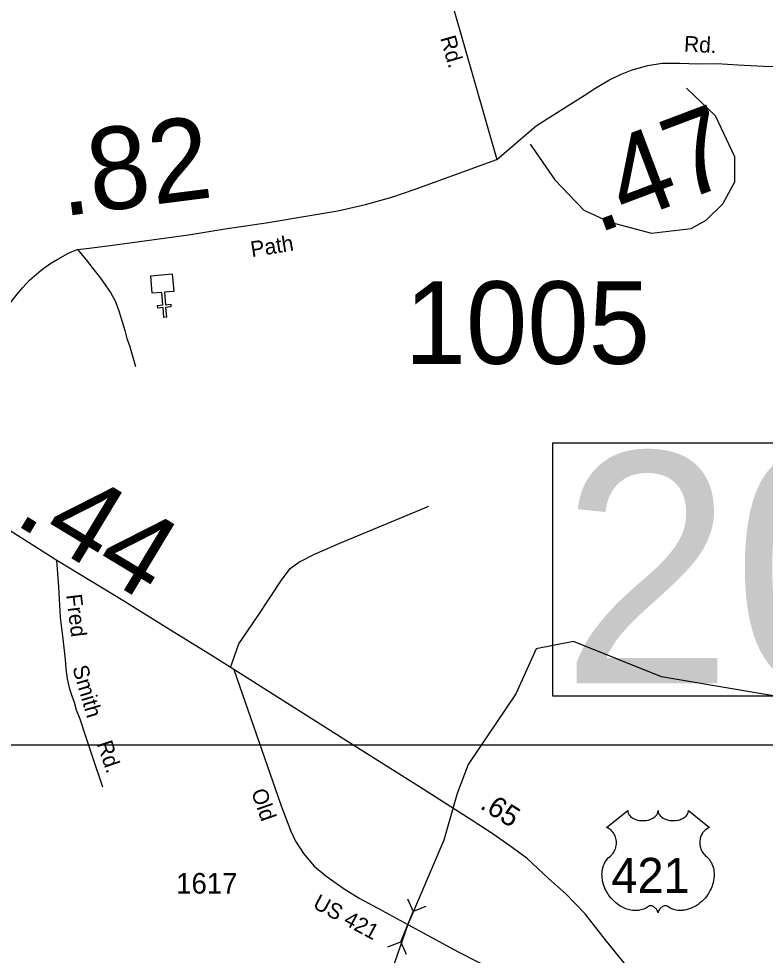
# Model space of a CAD drawing. Extents: x 2093524 to 2270757, y 289120 to 570408.
# Drawn here: x 2127930 to 2132455, y 548423 to 554097 of the extents above; entities that cross this region are included whole.
import ezdxf

# ---------------------------------------------------------------- set-up
doc = ezdxf.new("R2010")
doc.units = 0
for name, color, linetype in [('Exist Cultural Church CELL', 7, 'Continuous'), ('Exist Hydrographic Creek Single Shore', 7, 'Continuous'), ('Exist Hydrographic Misc Water Feature', 7, 'Continuous'), ('Exist Road Non-System Type 51', 7, 'Continuous'), ('Exist Road Non-System Type 51 Label', 7, 'Continuous'), ('Exist Road Primary US Attributed', 7, 'Continuous'), ('Exist Road Primary US Mileage Hundredths English Label', 7, 'Continuous'), ('Exist Road Primary US Shield CELL', 7, 'Continuous'), ('Exist Road Primary US Shield Number Label', 7, 'Continuous'), ('Exist Road Secondary Mileage Hundredths English Label', 7, 'Continuous'), ('Exist Road Secondary Structure Pipe CELL', 7, 'Continuous'), ('Exist Road Secondary Structure Standard Bridge Number Label', 7, 'Continuous'), ('Exist Road Secondary Type 51 Attributed', 7, 'Continuous'), ('Exist Road Secondary Type 51 Label', 7, 'Continuous'), ('Exist Road Secondary Type 51 Number Label', 7, 'Continuous'), ('Map Preparation Inset Cut Line', 7, 'Continuous')]:
    doc.layers.add(name, color=color, linetype=linetype)

msp = doc.modelspace()

# ---------------------------------------------------------------- linework, layer by layer
at = {"layer": 'Exist Cultural Church CELL'}
msp.add_lwpolyline([(2128869.1, 552445.1), (2128812.4, 552440.2), (2128818.8, 552364.4), (2128850.7, 552367), (2128852, 552351.1), (2128820.1, 552348.4), (2128825.1, 552288.5), (2128809.2, 552287.2), (2128804.1, 552347.1), (2128772.2, 552344.4), (2128770.9, 552360.4), (2128802.8, 552363), (2128796.4, 552438.9), (2128739, 552434.2), (2128730.1, 552540.3), (2128860.2, 552551.2)], close=True, dxfattribs=at)
at = {"layer": 'Exist Hydrographic Creek Single Shore'}
for points in [[(2132551.1, 549987.3), (2131826, 550110.2), (2131292.1, 550324.3), (2131066.9, 550279.6), (2130943.1, 550006.5), (2130654, 549579.4), (2130587.9, 549403.6), (2130505.9, 549119.8), (2130288.8, 548608.5)], [(2130288.8, 548608.5), (2130193, 548335.5), (2130084.9, 548177), (2129952.9, 548051.7), (2129369.9, 547807.6), (2129178.8, 547673.6), (2128913.9, 547305), (2128822.8, 547247.8), (2128248.9, 547111.7), (2127441.8, 546799.9), (2127034.8, 546562.1), (2126876.9, 546414.4), (2126744.8, 546246.4)]]:
    msp.add_lwpolyline(points, dxfattribs=at)
at = {"layer": 'Exist Hydrographic Misc Water Feature'}
msp.add_lwpolyline([(2131029, 553337.8), (2131180.1, 553121.5), (2131355, 552937.5), (2131513.9, 552865.4), (2131764.1, 552798.1), (2132006.1, 552826), (2132097.1, 552876.7), (2132197, 552976.3), (2132271, 553109.3), (2132270, 553260.3), (2132153.1, 553508.6), (2131977, 553676.2)], dxfattribs=at)
at = {"layer": 'Exist Road Non-System Type 51'}
for points in [[(2128286.7, 552698.6), (2128337.4, 552635.5), (2128378.4, 552584.7), (2128425.2, 552525.8), (2128458.2, 552479.1), (2128485.4, 552438.6), (2128514.4, 552388), (2128537.1, 552327.5), (2128557.7, 552255.1), (2128572.7, 552208.8), (2128585.8, 552160.6), (2128600.9, 552116.3), (2128638.3, 551989.5)], [(2129214.2, 550165.7), (2129263.2, 550309.8), (2129381.5, 550480.8), (2129521.8, 550695.7), (2129574.3, 550765.8), (2129626.9, 550805.3), (2129723.3, 550853.5), (2129876.7, 550919.3), (2130415.7, 551142.9)], [(2128438.8, 549441.9), (2128378.5, 549621.1), (2128331.3, 549760), (2128301.2, 549852.6), (2128280.3, 549907), (2128267.2, 549953.3), (2128254, 549993.5), (2128238.9, 550035.8), (2128226.1, 550098.1), (2128217.3, 550158.3), (2128212.5, 550214.3), (2128199, 550340.6), (2128183.6, 550468.9), (2128173.4, 550655.1), (2128160.6, 550815.3)]]:
    msp.add_lwpolyline(points, dxfattribs=at)
at = {"layer": 'Exist Road Primary US Attributed'}
for points in [[(2129233.2, 550153.8), (2129085, 550246.7), (2128840.1, 550397.7), (2128571.6, 550567.1), (2128160.6, 550815.3), (2127242.4, 551395.8)], [(2131824.8, 547973.7), (2131790.4, 548050.4), (2131740.4, 548149.4), (2131676.7, 548264.6), (2131597, 548378.2), (2131483.9, 548518.5), (2131363, 548672.9), (2131245.5, 548795.3), (2131141.4, 548887.4), (2131011.9, 549010), (2130907.4, 549086.1), (2130804.8, 549156.1), (2130672.6, 549242.8), (2130358.7, 549443.1), (2129999.3, 549670.3), (2129233.2, 550153.8)]]:
    msp.add_lwpolyline(points, dxfattribs=at)
at = {"layer": 'Exist Road Primary US Shield CELL'}
msp.add_lwpolyline([(2131620.9, 549299.6), (2131621.2, 549294.3), (2131622.5, 549287.9), (2131623.5, 549284.7), (2131626.5, 549278.4), (2131631.3, 549271.1), (2131638.1, 549263.9), (2131645.8, 549257.6), (2131651, 549254.2), (2131659.7, 549249.5), (2131669.7, 549245.3), (2131680.8, 549242.1), (2131692.1, 549239.8), (2131704.5, 549238.5), (2131716.7, 549238.3), (2131729.9, 549239.2), (2131744.5, 549242), (2131751.3, 549243.8), (2131758.8, 549246.4), (2131765.8, 549249.3), (2131773.4, 549253.4), (2131779.6, 549257.3), (2131784.4, 549260.8), (2131791.2, 549267.4), (2131796.7, 549274.1), (2131798.9, 549277.9), (2131800.9, 549281.6), (2131803.6, 549289.3), (2131804.4, 549292.7), (2131804.9, 549299.8), (2131805.4, 549293.9), (2131806, 549290.2), (2131807, 549286.5), (2131808.5, 549282.6), (2131811.2, 549277.2), (2131814.2, 549272.6), (2131820, 549265.8), (2131823.6, 549262.5), (2131826.8, 549259.8), (2131835.5, 549253.8), (2131845.8, 549248.7), (2131850.8, 549246.5), (2131855.9, 549244.6), (2131862.5, 549242.7), (2131869.2, 549241.1), (2131875.9, 549239.9), (2131882.8, 549238.9), (2131889.7, 549238.4), (2131895.4, 549238.3), (2131902.4, 549238.3), (2131908.9, 549238.7), (2131915.5, 549239.5), (2131922.8, 549240.7), (2131928.6, 549242), (2131936.4, 549244), (2131943.4, 549246.5), (2131949.5, 549249.2), (2131957.5, 549253.4), (2131963.9, 549257.4), (2131968.7, 549261.2), (2131974.3, 549266.4), (2131979.6, 549272.5), (2131982.7, 549277), (2131984.9, 549281.6), (2131987, 549286.5), (2131988.2, 549291.7), (2131988.8, 549296.2), (2131988.9, 549300), (2132117.5, 549197.5), (2132114.5, 549196.4), (2132107.5, 549193), (2132102, 549189.7), (2132093.1, 549183.5), (2132089.3, 549180), (2132085.5, 549176.5), (2132082, 549172.7), (2132079, 549169.1), (2132075.2, 549163.9), (2132071.9, 549158.8), (2132068.6, 549153.1), (2132066.2, 549148.1), (2132062.3, 549137.8), (2132060.4, 549131.3), (2132059.2, 549125.7), (2132057.7, 549114.2), (2132057.3, 549108.8), (2132057.3, 549103.4), (2132057.6, 549097.7), (2132058.1, 549092.2), (2132059.1, 549086.5), (2132060, 549081.5), (2132061.6, 549075.3), (2132063.9, 549068.2), (2132066.7, 549061.3), (2132072.6, 549050.1), (2132080.1, 549038.7), (2132085.5, 549032.3), (2132090.8, 549026.9), (2132098.8, 549020.2), (2132103.1, 549016.4), (2132108, 549011.4), (2132116.1, 549002.1), (2132119.3, 548997.7), (2132122.6, 548992.7), (2132125.7, 548987.6), (2132128.7, 548982.2), (2132131.1, 548977.4), (2132135.7, 548966.4), (2132139, 548955.7), (2132140.5, 548950), (2132142.9, 548937.4), (2132143.8, 548931.2), (2132144.8, 548918.9), (2132144.8, 548904), (2132143.7, 548889.8), (2132141, 548873.4), (2132138.8, 548863.5), (2132135.4, 548852), (2132132.2, 548842.1), (2132126.3, 548827.4), (2132121.1, 548816.7), (2132114.3, 548804.3), (2132109.7, 548796.8), (2132104.3, 548788.7), (2132097.5, 548779.4), (2132089.6, 548769.6), (2132080.1, 548759.2), (2132072.5, 548751.5), (2132062.4, 548742.5), (2132056.4, 548737.5), (2132047.7, 548731), (2132035.9, 548723.1), (2132024.2, 548716.3), (2132014.2, 548711.2), (2132005.4, 548707.4), (2131994, 548703.1), (2131975, 548697.8), (2131968.1, 548696.4), (2131959.9, 548695.2), (2131952.2, 548694.4), (2131944.8, 548694), (2131934.8, 548694), (2131924.8, 548694.7), (2131915.4, 548696.1), (2131905.6, 548698.1), (2131895.4, 548701.2), (2131886.1, 548704.8), (2131876.6, 548709.5), (2131860.7, 548719.5), (2131856.1, 548721.9), (2131853.6, 548722.6), (2131847.4, 548722.9), (2131841.6, 548721.7), (2131835.7, 548719.3), (2131832.1, 548717.4), (2131827.4, 548714.3), (2131823.7, 548711.4), (2131819.3, 548707.3), (2131816.3, 548703.8), (2131814, 548701), (2131809.5, 548694), (2131807.9, 548690.6), (2131806.2, 548686.3), (2131804.8, 548679.9), (2131802.7, 548688), (2131800.4, 548693.3), (2131797.7, 548697.8), (2131794.8, 548701.9), (2131790.3, 548707), (2131786.3, 548710.9), (2131781.4, 548714.8), (2131776.3, 548718), (2131772.1, 548720.1), (2131768.3, 548721.5), (2131763.7, 548722.7), (2131759.9, 548723), (2131756.8, 548722.9), (2131752.5, 548721.9), (2131746.7, 548717.7), (2131741.2, 548713.9), (2131735.2, 548710.2), (2131728, 548706.4), (2131722.8, 548704), (2131716.6, 548701.6), (2131709.3, 548699.1), (2131701.4, 548697.1), (2131693.3, 548695.5), (2131686.1, 548694.3), (2131678.5, 548693.7), (2131671.5, 548693.4), (2131664.3, 548693.5), (2131657.6, 548694), (2131649.7, 548694.7), (2131640, 548696.2), (2131632, 548698), (2131623.5, 548700.3), (2131614.7, 548703), (2131605.4, 548706.6), (2131593.7, 548711.7), (2131585.6, 548715.8), (2131572.7, 548723.2), (2131557.7, 548733.6), (2131546.3, 548742.8), (2131538, 548750.3), (2131525.8, 548762.8), (2131518.6, 548770.9), (2131507.3, 548785.5), (2131500.1, 548796.1), (2131495.5, 548803.8), (2131488.6, 548816.3), (2131484.9, 548824.1), (2131480, 548835.5), (2131476.2, 548845.9), (2131473, 548855.8), (2131471.3, 548862.1), (2131468.8, 548873.1), (2131467.4, 548881), (2131465.9, 548891.7), (2131465.1, 548903), (2131465, 548913.4), (2131465.2, 548922.1), (2131466.2, 548932.2), (2131467.9, 548942.9), (2131470, 548952.1), (2131471.8, 548958.7), (2131474.6, 548966.7), (2131478.2, 548975.6), (2131482.4, 548984.1), (2131486.5, 548991.2), (2131491.6, 548998.8), (2131496.6, 549005.3), (2131503.2, 549012.4), (2131510, 549018.9), (2131516.3, 549024), (2131523.7, 549031.3), (2131527.6, 549035.7), (2131532.3, 549041.9), (2131536, 549047.6), (2131538.9, 549052.7), (2131542.9, 549060.2), (2131545.2, 549065.8), (2131548.2, 549074.5), (2131549.7, 549080.6), (2131551.2, 549088.4), (2131552.2, 549095.8), (2131552.5, 549105), (2131552.3, 549112.6), (2131551.3, 549121.5), (2131549.7, 549130), (2131547.6, 549137.4), (2131544.5, 549145.9), (2131541.5, 549152.2), (2131536.6, 549160.6), (2131531.1, 549168.4), (2131525.5, 549174.8), (2131519.8, 549180.5), (2131514.3, 549184.8), (2131509.1, 549188.5), (2131502.6, 549192.4), (2131496.3, 549195.5), (2131492.3, 549197.1)], close=True, dxfattribs=at)
at = {"layer": 'Exist Road Secondary Structure Pipe CELL'}
for p, q in [((2130285.5, 548763.7), (2130319.9, 548687.8)), ((2130245.1, 548504.1), (2130319.9, 548687.8)), ((2130397.5, 548718.1), (2130319.9, 548687.8)), ((2130167.6, 548473.8), (2130245.1, 548504.1)), ((2130279.6, 548428.2), (2130245.1, 548504.1))]:
    msp.add_line(p, q, dxfattribs=at)
at = {"layer": 'Exist Road Secondary Structure Standard Bridge Number Label'}
msp.add_lwpolyline([(2131166.7, 551528.4), (2134882.6, 551528.4), (2134882.6, 549991.9), (2131166.7, 549991.9)], close=True, dxfattribs=at)
at = {"layer": 'Exist Road Secondary Type 51 Attributed'}
for points in [[(2130190.2, 556345.7), (2130201.3, 556265.4), (2130317.5, 555421.2), (2130350.7, 555186.6), (2130381.8, 554942), (2130394.4, 554871.8), (2130399.4, 554823.7), (2130406.3, 554771.5), (2130416.9, 554701.3), (2130433.5, 554631), (2130453.9, 554550.6), (2130485.6, 554436), (2130826.6, 553244.8)], [(2130826.6, 553244.8), (2131065.5, 553448.4), (2131215.5, 553543.3), (2131357.2, 553632.5), (2131422.1, 553675.2), (2131507.1, 553725.4), (2131577.8, 553760), (2131648.3, 553786.6), (2131742.9, 553814.7), (2131829.7, 553827.4), (2131936.3, 553828.6), (2132046.5, 553823.8), (2132162.7, 553826.2), (2132288.6, 553817.7), (2132443.6, 553809.2), (2132655.5, 553803.2), (2132863.7, 553794.7), (2133149, 553800.2)], [(2127242.4, 551395.8), (2127845.3, 552329.5), (2127878.1, 552372.8), (2127919.2, 552428), (2127954.1, 552469.3), (2127994.9, 552512.5), (2128066.2, 552573), (2128118.9, 552612), (2128167.5, 552641), (2128226.2, 552673.8), (2128258.5, 552689.1), (2128286.7, 552698.6), (2128340.8, 552705.5), (2128483.1, 552722.6), (2128958.4, 552787), (2129193.2, 552826.2), (2129429.8, 552859.5), (2129706.8, 552907.9), (2129863.2, 552932.7), (2130032, 552971.3), (2130190.9, 553016.1), (2130331.9, 553065.2), (2130826.6, 553244.8)], [(2129233.2, 550153.8), (2129520.4, 549328), (2129552.7, 549243.4), (2129579.3, 549174.9), (2129608.1, 549114.3), (2129656.6, 549039.3), (2129721, 548962), (2129791.9, 548904.6), (2129902.2, 548824.4), (2129993.1, 548768.6), (2130131.6, 548693.8), (2130288.8, 548608.5)], [(2130288.8, 548608.5), (2130592.4, 548442.5), (2130828, 548323.8), (2131069.5, 548198.9), (2131251.6, 548105.2), (2131435.6, 548007.5), (2131530.6, 547957.6), (2131570.2, 547938.8), (2131602, 547930.2), (2131629.9, 547927.6), (2131653.9, 547927.1), (2131682, 547930.6), (2131706.1, 547934.1), (2131734.2, 547939.5), (2131764.4, 547948.9), (2131824.8, 547973.7)]]:
    msp.add_lwpolyline(points, dxfattribs=at)
at = {"layer": 'Map Preparation Inset Cut Line'}
msp.add_lwpolyline([(2141792.3, 534352.7), (2122830.6, 534352.7), (2122830.6, 549698.5), (2141792.3, 549698.5)], close=True, dxfattribs=at)

# ---------------------------------------------------------------- texts
at = {"layer": 'Exist Road Non-System Type 51 Label'}
for s, rotation, p in [('Fred', 276.8446, (2128216.8, 550606)), ('Smith', 286.4267, (2128253.6, 550165.3)), ('Rd.', 288.5975, (2128402.1, 549705.3))]:
    msp.add_text(s, height=95, rotation=rotation, dxfattribs=at).set_placement(p)
at = {"layer": 'Exist Road Primary US Mileage Hundredths English Label'}
for s, height, rotation, p in [('.44', 500, 328.8723, (2127891, 551043.9)), ('.65', 125, 327.7004, (2130719.9, 549316.2))]:
    msp.add_text(s, height=height, rotation=rotation, dxfattribs=at).set_placement(p)
at = {"layer": 'Exist Road Primary US Shield Number Label'}
msp.add_text('421', height=212.5, dxfattribs=at).set_placement((2131522.1, 548800.3))
at = {"layer": 'Exist Road Secondary Mileage Hundredths English Label'}
for s, rotation, p in [('.47', 20.6728, (2131435, 552793.5)), ('.82', 7.2717, (2128195, 552899.6))]:
    msp.add_text(s, height=500, rotation=rotation, dxfattribs=at).set_placement(p)
at = {"layer": 'Exist Road Secondary Structure Standard Bridge Number Label'}
msp.add_text('206', height=1400, dxfattribs=at).set_placement((2131216.8, 550071))
at = {"layer": 'Exist Road Secondary Type 51 Label'}
for s, rotation, p in [('Rd.', 285.9711, (2130483.7, 553980.6)), ('Rd.', 356.8863, (2131960.4, 553898.9)), ('Path', 9.0101, (2129342.6, 552652.1)), ('Old', 289.1768, (2129337.4, 549413.8)), ('US 421', 331.6273, (2129705.9, 548713.6))]:
    msp.add_text(s, height=95, rotation=rotation, dxfattribs=at).set_placement(p)
at = {"layer": 'Exist Road Secondary Type 51 Number Label'}
for s, height, p in [('1005', 500, (2130268.4, 552006.1)), ('1617', 125, (2128883.8, 548796.3))]:
    msp.add_text(s, height=height, dxfattribs=at).set_placement(p)

doc.saveas('drawing.dxf')
